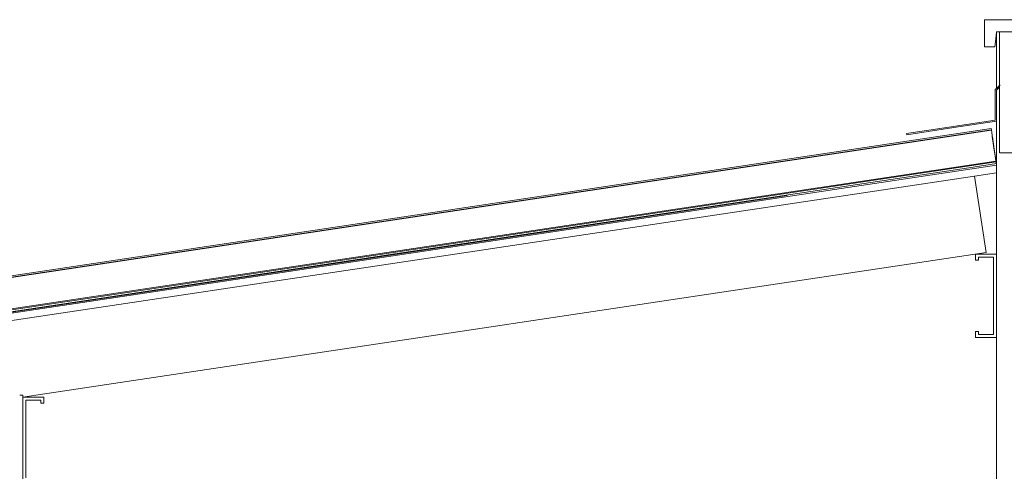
# Model space of a CAD drawing. Header units: millimetres. Extents: x -16331 to -10174, y -4135 to -3584.
# Tile 301 of 456: x -10261.89 to -10255.38, y -4003.26 to -4000.28. Entities that reach past the tile are written whole.
import ezdxf

# ---------------------------------------------------------------- set-up
doc = ezdxf.new("R2010")
doc.units = ezdxf.units.MM
for name, color, linetype, lineweight in [('DI-Elementos externos em corte', 9, 'Continuous', 18), ('DI-Elementos externos em vista', 9, 'Continuous', 5), ('IFC-IfcRoof-Contorno', 250, 'Continuous', 5)]:
    doc.layers.add(name, color=color, linetype=linetype, lineweight=lineweight)

msp = doc.modelspace()

# ---------------------------------------------------------------- linework, layer by layer
at = {"layer": 'DI-Elementos externos em corte'}
for p, q in [((-10255.2381, -4000.2756), (-10255.5079, -4000.2756)), ((-10255.5079, -4000.2756), (-10255.5079, -4000.3379)), ((-10255.5079, -4000.3379), (-10255.5079, -4000.4556)), ((-10255.4348, -4000.4207), (-10255.4279, -4000.3556)), ((-10255.4079, -4000.3556), (-10255.4279, -4000.3556)), ((-10255.4279, -4000.3556), (-10255.4279, -4000.6841)), ((-10255.4279, -4000.3556), (-10255.4079, -4000.3556)), ((-10255.2104, -4000.3556), (-10255.4079, -4000.3556)), ((-10255.4079, -4000.3556), (-10255.2115, -4000.3556)), ((-10255.1125, -4000.3556), (-10255.4079, -4000.3556)), ((-10255.4079, -4000.3556), (-10255.4079, -4000.7041)), ((-10255.5079, -4000.4556), (-10255.4839, -4000.4556)), ((-10255.4839, -4000.4556), (-10255.4384, -4000.4556)), ((-10255.4384, -4000.4556), (-10255.4348, -4000.4207)), ((-10255.4279, -4000.6841), (-10255.4279, -4000.7294)), ((-10255.4079, -4000.7094), (-10255.4213, -4000.7228)), ((-10255.4079, -4000.7041), (-10255.4079, -4000.7094)), ((-10255.4053, -4000.7068), (-10255.4079, -4000.7094)), ((-10255.4079, -4000.7094), (-10255.4079, -4000.7207)), ((-10255.4026, -4000.7094), (-10255.4053, -4000.7068)), ((-10255.4213, -4000.7228), (-10255.4359, -4000.7374)), ((-10255.4359, -4000.7374), (-10255.4359, -4000.8432)), ((-10255.4279, -4000.7407), (-10255.4131, -4000.7259)), ((-10255.4279, -4000.7407), (-10255.4279, -4000.946)), ((-10255.4279, -4000.8383), (-10255.4279, -4000.7407)), ((-10255.4131, -4000.7259), (-10255.4079, -4000.7207)), ((-10255.4079, -4000.7207), (-10255.4079, -4000.7336)), ((-10255.4079, -4000.7336), (-10255.4079, -4001.1556)), ((-10255.4359, -4000.8432), (-10255.4359, -4000.9391)), ((-10255.4279, -4000.946), (-10255.4279, -4000.8383)), ((-10255.4359, -4000.9391), (-10255.7435, -4000.9852)), ((-10255.7101, -4000.9883), (-10255.4279, -4000.946)), ((-10255.4279, -4000.946), (-10255.4279, -4001.226)), ((-10255.7435, -4000.9852), (-10256.0225, -4001.0271)), ((-10256.0225, -4001.0271), (-10256.0218, -4001.0312)), ((-10256.0218, -4001.0312), (-10256.0213, -4001.035)), ((-10256.0213, -4001.035), (-10255.7101, -4000.9883)), ((-10255.4079, -4001.1556), (-10255.1433, -4001.1556)), ((-10262.0746, -4002.2325), (-10255.4274, -4001.2354)), ((-10255.4304, -4001.2149), (-10261.1301, -4002.0699)), ((-10255.4313, -4001.2094), (-10257.0057, -4001.4456)), ((-10255.4287, -4001.2261), (-10255.5818, -4001.2491)), ((-10255.4304, -4001.2149), (-10255.4313, -4001.2094)), ((-10255.4293, -4001.2225), (-10255.4304, -4001.2149)), ((-10255.4293, -4001.2225), (-10255.4304, -4001.2149)), ((-10255.4287, -4001.2261), (-10255.4293, -4001.2225)), ((-10255.4287, -4001.2261), (-10255.4293, -4001.2225)), ((-10255.4279, -4001.226), (-10255.4287, -4001.2261)), ((-10255.4285, -4001.2281), (-10255.4287, -4001.2261)), ((-10255.4285, -4001.2281), (-10255.4287, -4001.2261)), ((-10255.4279, -4001.228), (-10255.4279, -4001.226)), ((-10255.4279, -4001.226), (-10255.4279, -4001.2316)), ((-10255.4279, -4001.2292), (-10255.4279, -4001.228)), ((-10255.4279, -4001.2316), (-10255.4279, -4001.2292)), ((-10255.4279, -4001.2355), (-10255.4279, -4001.2316)), ((-10255.4274, -4001.2354), (-10255.4279, -4001.2316)), ((-10255.4279, -4001.2316), (-10255.4279, -4001.2866)), ((-10255.4279, -4001.2367), (-10255.4279, -4001.2355)), ((-10255.4279, -4001.2446), (-10255.4279, -4001.2367)), ((-10255.5818, -4001.2491), (-10259.4516, -4001.8295)), ((-10255.5729, -4001.3084), (-10255.4279, -4001.2866)), ((-10255.4279, -4001.2548), (-10255.4279, -4001.2446)), ((-10255.4279, -4001.2866), (-10255.4279, -4001.2548)), ((-10255.4279, -4001.2866), (-10255.4279, -4001.8237)), ((-10259.4516, -4001.8902), (-10255.5729, -4001.3084)), ((-10257.0057, -4001.4456), (-10263.8908, -4002.4784)), ((-10263.8879, -4002.4982), (-10256.8117, -4001.4368)), ((-10255.5679, -4001.8237), (-10255.5679, -4001.8428)), ((-10255.4945, -4001.8237), (-10255.5679, -4001.8237)), ((-10255.4279, -4001.8237), (-10255.4945, -4001.8237)), ((-10255.4279, -4002.0863), (-10255.4279, -4001.8237)), ((-10255.4279, -4001.8237), (-10255.4279, -4002.3757)), ((-10259.4516, -4001.8295), (-10262.0218, -4002.2151)), ((-10262.0129, -4002.2744), (-10259.4516, -4001.8902)), ((-10255.5679, -4001.8428), (-10255.5679, -4001.8637)), ((-10255.5679, -4001.8637), (-10255.5574, -4001.8637)), ((-10255.5574, -4001.8637), (-10255.5479, -4001.8637)), ((-10255.5479, -4001.8532), (-10255.5479, -4001.8437)), ((-10255.5479, -4001.8437), (-10255.4955, -4001.8437)), ((-10255.5479, -4001.8637), (-10255.5479, -4001.8532)), ((-10255.4955, -4001.8437), (-10255.4479, -4001.8437)), ((-10255.4479, -4001.8437), (-10255.4479, -4002.0873)), ((-10261.1301, -4002.0699), (-10263.89, -4002.4839)), ((-10255.4279, -4002.3757), (-10255.4279, -4002.0863)), ((-10255.4479, -4002.0873), (-10255.4479, -4002.3557)), ((-10255.5679, -4002.3357), (-10255.5679, -4002.3548)), ((-10255.5574, -4002.3357), (-10255.5679, -4002.3357)), ((-10255.5479, -4002.3357), (-10255.5574, -4002.3357)), ((-10255.5479, -4002.3452), (-10255.5479, -4002.3357)), ((-10255.5479, -4002.3557), (-10255.5479, -4002.3452)), ((-10255.5679, -4002.3548), (-10255.5679, -4002.3757)), ((-10255.5679, -4002.3757), (-10255.4945, -4002.3757)), ((-10255.4955, -4002.3557), (-10255.5479, -4002.3557)), ((-10255.4479, -4002.3557), (-10255.4955, -4002.3557)), ((-10255.4945, -4002.3757), (-10255.4279, -4002.3757)), ((-10255.4279, -4002.3757), (-10255.4279, -4006.5444)), ((-10261.8679, -4002.7556), (-10261.8879, -4002.7556)), ((-10261.8679, -4002.7687), (-10261.8679, -4002.7556)), ((-10261.7945, -4002.7687), (-10261.8679, -4002.7687)), ((-10261.8679, -4002.7687), (-10261.8679, -4003.0313)), ((-10261.8679, -4003.2409), (-10261.8679, -4002.7687)), ((-10261.8479, -4002.7887), (-10261.7955, -4002.7887)), ((-10261.8479, -4003.0323), (-10261.8479, -4002.7887)), ((-10261.7955, -4002.7887), (-10261.7479, -4002.7887)), ((-10261.7279, -4002.7687), (-10261.7945, -4002.7687)), ((-10261.7479, -4002.7887), (-10261.7479, -4002.7982)), ((-10261.7479, -4002.7982), (-10261.7479, -4002.8087)), ((-10261.7279, -4002.7878), (-10261.7279, -4002.7687)), ((-10261.7279, -4002.8087), (-10261.7279, -4002.7878)), ((-10261.7479, -4002.8087), (-10261.7374, -4002.8087)), ((-10261.7374, -4002.8087), (-10261.7279, -4002.8087)), ((-10261.8679, -4003.0313), (-10261.8679, -4003.3207)), ((-10261.8479, -4003.3007), (-10261.8479, -4003.0323)), ((-10261.8679, -4003.3207), (-10261.8679, -4003.2409))]:
    msp.add_line(p, q, dxfattribs=at)
at = {"layer": 'DI-Elementos externos em corte', "lineweight": 5}
for p, q in [((-10255.2381, -4000.2756), (-10255.5079, -4000.2756)), ((-10255.5079, -4000.2756), (-10255.5079, -4000.3379)), ((-10255.5079, -4000.3379), (-10255.5079, -4000.4556)), ((-10255.4348, -4000.4207), (-10255.4279, -4000.3556)), ((-10255.4079, -4000.3556), (-10255.4279, -4000.3556)), ((-10255.4279, -4000.3556), (-10255.4279, -4000.6841)), ((-10255.4279, -4000.3556), (-10255.4079, -4000.3556)), ((-10255.2104, -4000.3556), (-10255.4079, -4000.3556)), ((-10255.4079, -4000.3556), (-10255.2115, -4000.3556)), ((-10255.1125, -4000.3556), (-10255.4079, -4000.3556)), ((-10255.4079, -4000.3556), (-10255.4079, -4000.7041)), ((-10255.5079, -4000.4556), (-10255.4839, -4000.4556)), ((-10255.4839, -4000.4556), (-10255.4384, -4000.4556)), ((-10255.4384, -4000.4556), (-10255.4348, -4000.4207)), ((-10255.4279, -4000.6841), (-10255.4279, -4000.7294)), ((-10255.4079, -4000.7094), (-10255.4213, -4000.7228)), ((-10255.4079, -4000.7041), (-10255.4079, -4000.7094)), ((-10255.4053, -4000.7068), (-10255.4079, -4000.7094)), ((-10255.4079, -4000.7094), (-10255.4079, -4000.7207)), ((-10255.4026, -4000.7094), (-10255.4053, -4000.7068)), ((-10255.4213, -4000.7228), (-10255.4359, -4000.7374)), ((-10255.4359, -4000.7374), (-10255.4359, -4000.8432)), ((-10255.4279, -4000.7407), (-10255.4131, -4000.7259)), ((-10255.4279, -4000.7407), (-10255.4279, -4000.946)), ((-10255.4279, -4000.8383), (-10255.4279, -4000.7407)), ((-10255.4131, -4000.7259), (-10255.4079, -4000.7207)), ((-10255.4079, -4000.7207), (-10255.4079, -4000.7336)), ((-10255.4079, -4000.7336), (-10255.4079, -4001.1556)), ((-10255.4359, -4000.8432), (-10255.4359, -4000.9391)), ((-10255.4279, -4000.946), (-10255.4279, -4000.8383)), ((-10255.4359, -4000.9391), (-10255.7435, -4000.9852)), ((-10255.7101, -4000.9883), (-10255.4279, -4000.946)), ((-10255.4279, -4000.946), (-10255.4279, -4001.226)), ((-10255.7435, -4000.9852), (-10256.0225, -4001.0271)), ((-10256.0225, -4001.0271), (-10256.0218, -4001.0312)), ((-10256.0218, -4001.0312), (-10256.0213, -4001.035)), ((-10256.0213, -4001.035), (-10255.7101, -4000.9883)), ((-10255.4079, -4001.1556), (-10255.1433, -4001.1556)), ((-10262.0746, -4002.2325), (-10255.4274, -4001.2354)), ((-10255.4304, -4001.2149), (-10261.1301, -4002.0699)), ((-10255.4313, -4001.2094), (-10257.0057, -4001.4456)), ((-10255.4287, -4001.2261), (-10255.5818, -4001.2491)), ((-10255.4304, -4001.2149), (-10255.4313, -4001.2094)), ((-10255.4293, -4001.2225), (-10255.4304, -4001.2149)), ((-10255.4293, -4001.2225), (-10255.4304, -4001.2149)), ((-10255.4287, -4001.2261), (-10255.4293, -4001.2225)), ((-10255.4287, -4001.2261), (-10255.4293, -4001.2225)), ((-10255.4279, -4001.226), (-10255.4287, -4001.2261)), ((-10255.4285, -4001.2281), (-10255.4287, -4001.2261)), ((-10255.4285, -4001.2281), (-10255.4287, -4001.2261)), ((-10255.4279, -4001.228), (-10255.4279, -4001.226)), ((-10255.4279, -4001.226), (-10255.4279, -4001.2316)), ((-10255.4279, -4001.2292), (-10255.4279, -4001.228)), ((-10255.4279, -4001.2316), (-10255.4279, -4001.2292)), ((-10255.4279, -4001.2355), (-10255.4279, -4001.2316)), ((-10255.4274, -4001.2354), (-10255.4279, -4001.2316)), ((-10255.4279, -4001.2316), (-10255.4279, -4001.2866)), ((-10255.4279, -4001.2367), (-10255.4279, -4001.2355)), ((-10255.4279, -4001.2446), (-10255.4279, -4001.2367)), ((-10255.5818, -4001.2491), (-10259.4516, -4001.8295)), ((-10255.5729, -4001.3084), (-10255.4279, -4001.2866)), ((-10255.4279, -4001.2548), (-10255.4279, -4001.2446)), ((-10255.4279, -4001.2866), (-10255.4279, -4001.2548)), ((-10255.4279, -4001.2866), (-10255.4279, -4001.8237)), ((-10259.4516, -4001.8902), (-10255.5729, -4001.3084)), ((-10257.0057, -4001.4456), (-10263.8908, -4002.4784)), ((-10263.8879, -4002.4982), (-10256.8117, -4001.4368)), ((-10255.5679, -4001.8237), (-10255.5679, -4001.8428)), ((-10255.4945, -4001.8237), (-10255.5679, -4001.8237)), ((-10255.4279, -4001.8237), (-10255.4945, -4001.8237)), ((-10255.4279, -4002.0863), (-10255.4279, -4001.8237)), ((-10255.4279, -4001.8237), (-10255.4279, -4002.3757)), ((-10259.4516, -4001.8295), (-10262.0218, -4002.2151)), ((-10262.0129, -4002.2744), (-10259.4516, -4001.8902)), ((-10255.5679, -4001.8428), (-10255.5679, -4001.8637)), ((-10255.5679, -4001.8637), (-10255.5574, -4001.8637)), ((-10255.5574, -4001.8637), (-10255.5479, -4001.8637)), ((-10255.5479, -4001.8532), (-10255.5479, -4001.8437)), ((-10255.5479, -4001.8437), (-10255.4955, -4001.8437)), ((-10255.5479, -4001.8637), (-10255.5479, -4001.8532)), ((-10255.4955, -4001.8437), (-10255.4479, -4001.8437)), ((-10255.4479, -4001.8437), (-10255.4479, -4002.0873)), ((-10261.1301, -4002.0699), (-10263.89, -4002.4839)), ((-10255.4279, -4002.3757), (-10255.4279, -4002.0863)), ((-10255.4479, -4002.0873), (-10255.4479, -4002.3557)), ((-10255.5679, -4002.3357), (-10255.5679, -4002.3548)), ((-10255.5574, -4002.3357), (-10255.5679, -4002.3357)), ((-10255.5479, -4002.3357), (-10255.5574, -4002.3357)), ((-10255.5479, -4002.3452), (-10255.5479, -4002.3357)), ((-10255.5479, -4002.3557), (-10255.5479, -4002.3452)), ((-10255.5679, -4002.3548), (-10255.5679, -4002.3757)), ((-10255.5679, -4002.3757), (-10255.4945, -4002.3757)), ((-10255.4955, -4002.3557), (-10255.5479, -4002.3557)), ((-10255.4479, -4002.3557), (-10255.4955, -4002.3557)), ((-10255.4945, -4002.3757), (-10255.4279, -4002.3757)), ((-10255.4279, -4002.3757), (-10255.4279, -4006.5444)), ((-10261.8679, -4002.7556), (-10261.8879, -4002.7556)), ((-10261.8679, -4002.7687), (-10261.8679, -4002.7556)), ((-10261.7945, -4002.7687), (-10261.8679, -4002.7687)), ((-10261.8679, -4002.7687), (-10261.8679, -4003.0313)), ((-10261.8679, -4003.2409), (-10261.8679, -4002.7687)), ((-10261.8479, -4002.7887), (-10261.7955, -4002.7887)), ((-10261.8479, -4003.0323), (-10261.8479, -4002.7887)), ((-10261.7955, -4002.7887), (-10261.7479, -4002.7887)), ((-10261.7279, -4002.7687), (-10261.7945, -4002.7687)), ((-10261.7479, -4002.7887), (-10261.7479, -4002.7982)), ((-10261.7479, -4002.7982), (-10261.7479, -4002.8087)), ((-10261.7279, -4002.7878), (-10261.7279, -4002.7687)), ((-10261.7279, -4002.8087), (-10261.7279, -4002.7878)), ((-10261.7479, -4002.8087), (-10261.7374, -4002.8087)), ((-10261.7374, -4002.8087), (-10261.7279, -4002.8087)), ((-10261.8679, -4003.0313), (-10261.8679, -4003.3207)), ((-10261.8479, -4003.3007), (-10261.8479, -4003.0323)), ((-10261.8679, -4003.3207), (-10261.8679, -4003.2409))]:
    msp.add_line(p, q, dxfattribs=at)
at = {"layer": 'DI-Elementos externos em vista'}
for p, q in [((-10255.4634, -4000.9951), (-10263.923, -4002.264)), ((-10255.4621, -4001.0039), (-10263.9217, -4002.2729)), ((-10255.4619, -4001.0053), (-10263.9215, -4002.2742)), ((-10255.4621, -4001.0039), (-10255.4634, -4000.9951)), ((-10255.4619, -4001.0053), (-10255.4621, -4001.0039)), ((-10255.4599, -4001.0185), (-10255.4619, -4001.0053)), ((-10255.4599, -4001.0185), (-10255.4619, -4001.0053)), ((-10255.4562, -4001.0428), (-10255.4599, -4001.0185)), ((-10255.4562, -4001.0428), (-10255.4599, -4001.0185)), ((-10255.4445, -4001.1209), (-10255.4562, -4001.0428)), ((-10255.4557, -4001.0462), (-10255.4562, -4001.0428)), ((-10255.4445, -4001.1209), (-10255.4559, -4001.0453)), ((-10255.4445, -4001.1209), (-10255.4557, -4001.0462)), ((-10255.443, -4001.1308), (-10255.4552, -4001.0498)), ((-10255.443, -4001.1308), (-10255.4527, -4001.0661)), ((-10255.4343, -4001.189), (-10255.4445, -4001.1209)), ((-10255.4316, -4001.2071), (-10255.443, -4001.1308)), ((-10255.4324, -4001.202), (-10255.443, -4001.1308)), ((-10257.0057, -4001.4456), (-10255.4313, -4001.2094)), ((-10255.4312, -4001.2094), (-10255.4343, -4001.1889)), ((-10255.4313, -4001.2094), (-10255.4343, -4001.189)), ((-10255.4312, -4001.2094), (-10255.4336, -4001.1936)), ((-10255.4312, -4001.2094), (-10255.4324, -4001.202)), ((-10255.4293, -4001.2225), (-10255.4304, -4001.2149)), ((-10255.4293, -4001.2225), (-10255.4304, -4001.2149)), ((-10255.4972, -4001.8131), (-10255.5729, -4001.3084)), ((-10263.8908, -4002.4784), (-10257.0057, -4001.4456)), ((-10261.7803, -4002.7556), (-10255.4972, -4001.8131)), ((-10261.8679, -4002.7687), (-10261.7803, -4002.7556))]:
    msp.add_line(p, q, dxfattribs=at)
at = {"layer": 'IFC-IfcRoof-Contorno', "lineweight": 5}
for p, q in [((-10255.4634, -4000.9951), (-10263.923, -4002.264)), ((-10255.4621, -4001.0039), (-10263.9217, -4002.2729)), ((-10255.4619, -4001.0053), (-10263.9215, -4002.2742)), ((-10255.4621, -4001.0039), (-10255.4634, -4000.9951)), ((-10255.4619, -4001.0053), (-10255.4621, -4001.0039)), ((-10255.4599, -4001.0185), (-10255.4619, -4001.0053)), ((-10255.4599, -4001.0185), (-10255.4619, -4001.0053)), ((-10255.4562, -4001.0428), (-10255.4599, -4001.0185)), ((-10255.4562, -4001.0428), (-10255.4599, -4001.0185)), ((-10255.4445, -4001.1209), (-10255.4562, -4001.0428)), ((-10255.4557, -4001.0462), (-10255.4562, -4001.0428)), ((-10255.4445, -4001.1209), (-10255.4559, -4001.0453)), ((-10255.4445, -4001.1209), (-10255.4557, -4001.0462)), ((-10255.443, -4001.1308), (-10255.4552, -4001.0498)), ((-10255.443, -4001.1308), (-10255.4527, -4001.0661)), ((-10255.4343, -4001.189), (-10255.4445, -4001.1209)), ((-10255.4316, -4001.2071), (-10255.443, -4001.1308)), ((-10255.4324, -4001.202), (-10255.443, -4001.1308)), ((-10257.0057, -4001.4456), (-10255.4313, -4001.2094)), ((-10255.4312, -4001.2094), (-10255.4343, -4001.1889)), ((-10255.4313, -4001.2094), (-10255.4343, -4001.189)), ((-10255.4312, -4001.2094), (-10255.4336, -4001.1936)), ((-10255.4312, -4001.2094), (-10255.4324, -4001.202)), ((-10255.4293, -4001.2225), (-10255.4304, -4001.2149)), ((-10255.4293, -4001.2225), (-10255.4304, -4001.2149)), ((-10255.4972, -4001.8131), (-10255.5729, -4001.3084)), ((-10263.8908, -4002.4784), (-10257.0057, -4001.4456)), ((-10261.7803, -4002.7556), (-10255.4972, -4001.8131)), ((-10261.8679, -4002.7687), (-10261.7803, -4002.7556))]:
    msp.add_line(p, q, dxfattribs=at)

doc.saveas('drawing.dxf')
